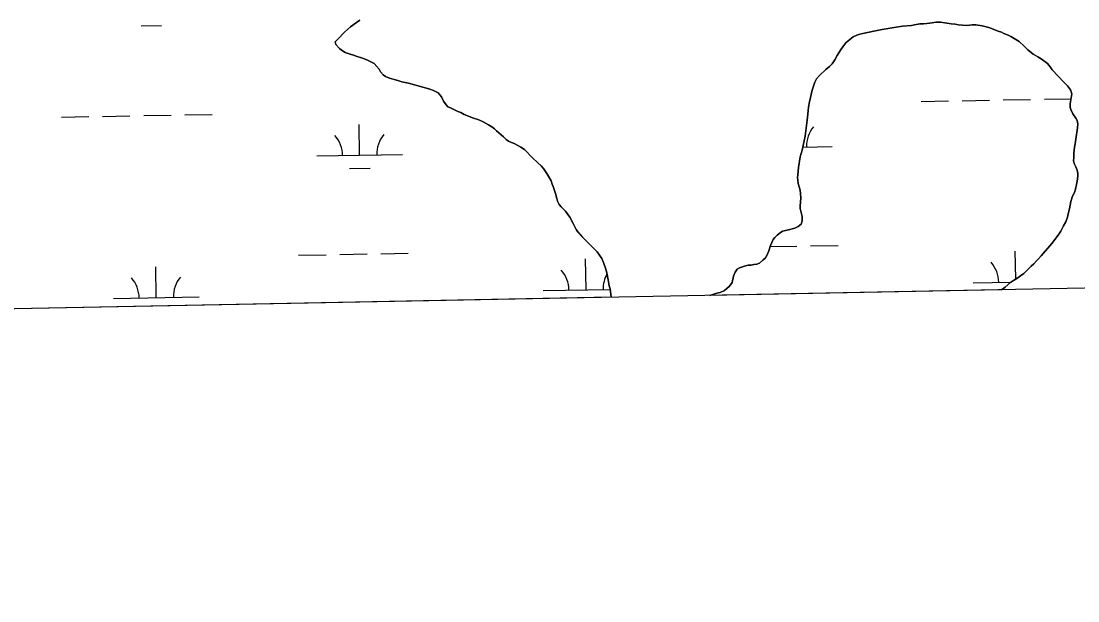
# Model space of a CAD drawing. Extents: x 3957609 to 3995875, y 234277 to 260273.
# Drawn here: x 3979773 to 3981007, y 239698 to 240375 of the extents above; entities that cross this region are included whole.
import ezdxf

# ---------------------------------------------------------------- set-up
doc = ezdxf.new("R2010")
doc.units = 0
for name, color, linetype in [('V-GRID-FRAM', 7, 'Continuous'), ('V-TOPO-SHOR', 7, 'Continuous'), ('V-WETL-SWMP', 7, 'Continuous')]:
    doc.layers.add(name, color=color, linetype=linetype)

msp = doc.modelspace()

# ---------------------------------------------------------------- linework, layer by layer
at = {"layer": 'V-GRID-FRAM'}
for points in [[(3961534.646, 257877.621), (3993438.57, 258485.581), (3993792.928, 240306.336), (3961873.139, 239698.074), (3961534.646, 257877.621)], [(3993792.928, 240306.336), (3961873.139, 239698.074)]]:
    msp.add_lwpolyline(points, dxfattribs=at)
at = {"layer": 'V-TOPO-SHOR'}
for points in [[(3980174.848, 240330.312), (3980171.751, 240331.492), (3980164.372, 240333.847), (3980161.513, 240335.029), (3980157.466, 240335.967), (3980151.515, 240338.091), (3980147.464, 240340.694), (3980144.84, 240342.828), (3980140.783, 240347.333), (3980140.06, 240350.424), (3980142.905, 240353.762), (3980150.728, 240361.872), (3980157.845, 240368.078), (3980164.728, 240373.093), (3980168.763, 240375.723)], [(3980792.432, 240367.387), (3980778.408, 240364.967), (3980774.604, 240364.002), (3980768.899, 240363.035), (3980756.064, 240360.379), (3980752.498, 240359.417), (3980749.172, 240358.218), (3980744.659, 240356.302), (3980738.726, 240351.763), (3980736.118, 240349.14), (3980732.563, 240344.609), (3980730.906, 240341.988), (3980727.828, 240337.697), (3980725.934, 240334.601), (3980723.333, 240329.598), (3980720.257, 240324.832), (3980716.937, 240321.492), (3980712.665, 240318.147), (3980705.312, 240311.227), (3980701.995, 240307.414), (3980699.867, 240303.363), (3980697.041, 240294.077), (3980693.751, 240280.274), (3980692.58, 240274.085), (3980692.355, 240270.279), (3980691.654, 240265.995), (3980691.2, 240259.095), (3980688.877, 240240.299), (3980685.121, 240224.113), (3980683.006, 240216.257), (3980680.902, 240203.646), (3980679.977, 240195.318), (3980679.747, 240192.226), (3980680.233, 240189.136), (3980680.482, 240185.33), (3980682.885, 240177.249), (3980683.374, 240172.971), (3980683.624, 240168.453), (3980683.403, 240163.458), (3980682.94, 240159.173), (3980682.95, 240155.843), (3980685.357, 240146.574), (3980685.133, 240141.581), (3980683.956, 240137.77), (3980680.634, 240134.907), (3980676.597, 240132.992), (3980667.568, 240130.585), (3980662.337, 240129.379), (3980659.488, 240127.706), (3980655.929, 240124.841), (3980653.322, 240121.98), (3980651.425, 240119.596), (3980648.353, 240112.925), (3980646.234, 240106.499), (3980644.346, 240101.735), (3980642.214, 240098.399), (3980639.369, 240095.536), (3980635.334, 240092.193), (3980632.248, 240090.995), (3980628.918, 240090.748), (3980625.59, 240090.023), (3980622.262, 240089.775), (3980618.934, 240089.052), (3980612.042, 240086.889), (3980609.431, 240085.218), (3980606.824, 240081.64), (3980605.175, 240076.879), (3980603.293, 240069.5), (3980600.453, 240065.449), (3980594.522, 240060.435), (3980589.295, 240058.041), (3980585.732, 240057.078), (3980577.448, 240054.502)], [(3980918.061, 240060.993), (3980922.316, 240064.142), (3980928.958, 240069.87), (3980933.705, 240073.215), (3980937.029, 240075.128), (3980940.116, 240077.278), (3980943.913, 240080.143), (3980946.284, 240082.291), (3980952.686, 240088.732), (3980955.533, 240091.358), (3980958.851, 240094.936), (3980961.222, 240097.082), (3980964.305, 240100.66), (3980966.437, 240103.521), (3980974.497, 240112.346), (3980976.867, 240115.207), (3980984.209, 240124.982), (3980987.052, 240129.508), (3980990.361, 240135.703), (3980993.202, 240140.469), (3980994.85, 240145.708), (3980995.791, 240149.753), (3980997.437, 240155.466), (3980998.838, 240164.033), (3981000.722, 240170.462), (3981003.088, 240174.748), (3981004.503, 240178.56), (3981005.439, 240183.794), (3981006.377, 240187.841), (3981007.075, 240193.551), (3981007.065, 240196.644), (3981006.338, 240200.684), (3981004.9, 240204.485), (3981002.748, 240208.524), (3981002.025, 240211.612), (3981002.25, 240215.42), (3981002.236, 240220.415), (3981003.165, 240227.552), (3981003.868, 240231.359), (3981004.564, 240236.833), (3981006.665, 240249.92), (3981006.889, 240254.68), (3981006.164, 240258.483), (3981004.728, 240261.332), (3981001.382, 240266.317), (3980998.989, 240271.303), (3980998.029, 240274.154), (3980998.017, 240278.293), (3981000.026, 240289.907), (3980998.586, 240294.421), (3980995.004, 240298.978), (3980990.804, 240303.58), (3980977.012, 240317.76), (3980974.862, 240321.322), (3980971.616, 240325.26), (3980964.368, 240330.71), (3980960.176, 240332.932), (3980954.79, 240336.102), (3980948.637, 240341.128), (3980944.248, 240345.584), (3980938.381, 240350.704), (3980928.8, 240356.814), (3980925.704, 240358.325), (3980920.705, 240360.307), (3980917.797, 240361.868), (3980914.131, 240362.904), (3980903.319, 240367.058), (3980898.607, 240368.184), (3980895.465, 240369.175), (3980888.039, 240370.293), (3980883.521, 240370.279), (3980877.338, 240369.548), (3980872.583, 240369.771), (3980867.586, 240370.232), (3980864.014, 240370.934), (3980859.019, 240371.395), (3980851.64, 240372.8), (3980846.645, 240373.499), (3980841.175, 240373.245), (3980837.134, 240372.518), (3980830.714, 240372.022), (3980826.673, 240371.297), (3980822.39, 240371.285), (3980816.21, 240370.314), (3980812.882, 240369.591), (3980802.181, 240368.606), (3980792.432, 240367.387)], [(3980462.251, 240052.307), (3980460.845, 240062.172), (3980459.882, 240065.735), (3980458.672, 240072.629), (3980456.982, 240080.95), (3980455.538, 240086.176), (3980453.378, 240093.068), (3980451.223, 240097.582), (3980445.966, 240105.413), (3980441.194, 240109.919), (3980428.552, 240122.488), (3980423.061, 240128.654), (3980421.388, 240131.503), (3980417.8, 240138.628), (3980413.972, 240145.753), (3980410.865, 240150.26), (3980408.717, 240152.872), (3980403.708, 240157.85), (3980401.32, 240160.697), (3980399.644, 240164.498), (3980398.919, 240167.826), (3980397.24, 240173.292), (3980394.358, 240181.607), (3980393.16, 240184.458), (3980391.96, 240188.259), (3980389.568, 240193.01), (3980387.178, 240196.807), (3980383.117, 240202.505), (3980380.254, 240205.587), (3980376.676, 240209.145), (3980369.758, 240215.547), (3980361.167, 240224.795), (3980356.64, 240227.398), (3980353.304, 240229.528), (3980348.778, 240231.656), (3980345.682, 240232.836), (3980342.347, 240234.728), (3980339.486, 240236.623), (3980336.623, 240239.467), (3980328.278, 240246.578), (3980325.892, 240248.949), (3980323.031, 240251.081), (3980318.98, 240253.684), (3980312.547, 240257.234), (3980307.546, 240259.597), (3980300.402, 240261.717), (3980293.496, 240264.549), (3980290.402, 240265.491), (3980286.589, 240267.859), (3980283.019, 240269.036), (3980274.442, 240273.53), (3980271.585, 240274.709), (3980269.437, 240276.845), (3980266.332, 240281.355), (3980264.175, 240286.104), (3980260.116, 240291.087), (3980254.64, 240293.686), (3980250.351, 240295.339), (3980246.544, 240296.279), (3980242.258, 240297.694), (3980225.595, 240302.163), (3980217.741, 240303.803), (3980212.979, 240305.454), (3980208.933, 240306.392), (3980203.456, 240308.04), (3980198.695, 240309.929), (3980195.834, 240312.061), (3980192.731, 240315.618), (3980191.295, 240318.706), (3980185.329, 240325.11), (3980182.47, 240326.767), (3980177.705, 240329.131), (3980174.848, 240330.312)]]:
    msp.add_lwpolyline(points, dxfattribs=at)
at = {"layer": 'V-WETL-SWMP'}
for p, q in [((3979913.267, 240368.949), (3979937.263, 240369.386)), ((3980157.846, 240368.078), (3980150.729, 240361.873)), ((3980164.728, 240373.094), (3980157.846, 240368.078)), ((3980168.764, 240375.723), (3980164.728, 240373.094)), ((3980778.407, 240364.966), (3980792.433, 240367.387)), ((3980792.433, 240367.387), (3980802.181, 240368.606)), ((3980802.181, 240368.606), (3980812.882, 240369.59)), ((3980812.882, 240369.59), (3980816.209, 240370.314)), ((3980816.209, 240370.314), (3980822.39, 240371.284)), ((3980822.39, 240371.284), (3980826.672, 240371.297)), ((3980826.672, 240371.297), (3980830.713, 240372.023)), ((3980830.713, 240372.023), (3980837.133, 240372.518)), ((3980837.133, 240372.518), (3980841.175, 240373.244)), ((3980841.175, 240373.244), (3980846.645, 240373.498)), ((3980846.645, 240373.498), (3980851.641, 240372.8)), ((3980851.641, 240372.8), (3980859.019, 240371.395)), ((3980859.019, 240371.395), (3980864.015, 240370.935)), ((3980864.015, 240370.935), (3980867.585, 240370.232)), ((3980867.585, 240370.232), (3980872.582, 240369.771)), ((3980872.582, 240369.771), (3980877.339, 240369.548)), ((3980877.339, 240369.548), (3980883.521, 240370.28)), ((3980883.521, 240370.28), (3980888.04, 240370.294)), ((3980888.04, 240370.294), (3980895.465, 240369.175)), ((3980895.465, 240369.175), (3980898.607, 240368.185)), ((3980898.607, 240368.185), (3980903.32, 240367.058)), ((3980903.32, 240367.058), (3980914.131, 240362.905)), ((3980142.905, 240353.762), (3980140.061, 240350.424)), ((3980150.729, 240361.873), (3980142.905, 240353.762)), ((3980738.726, 240351.764), (3980744.659, 240356.301)), ((3980744.659, 240356.301), (3980749.172, 240358.218)), ((3980749.172, 240358.218), (3980752.498, 240359.417)), ((3980752.498, 240359.417), (3980756.063, 240360.379)), ((3980756.063, 240360.379), (3980768.899, 240363.035)), ((3980768.899, 240363.035), (3980774.605, 240364.003)), ((3980774.605, 240364.003), (3980778.407, 240364.966)), ((3980914.131, 240362.905), (3980917.797, 240361.869)), ((3980917.797, 240361.869), (3980920.704, 240360.308)), ((3980920.704, 240360.308), (3980925.704, 240358.325)), ((3980925.704, 240358.325), (3980928.801, 240356.813)), ((3980928.801, 240356.813), (3980938.381, 240350.705)), ((3980140.061, 240350.424), (3980140.783, 240347.334)), ((3980140.783, 240347.334), (3980144.841, 240342.827)), ((3980144.841, 240342.827), (3980147.463, 240340.694)), ((3980147.463, 240340.694), (3980151.515, 240338.09)), ((3980727.828, 240337.698), (3980730.907, 240341.989)), ((3980730.907, 240341.989), (3980732.564, 240344.61)), ((3980732.564, 240344.61), (3980736.118, 240349.14)), ((3980736.118, 240349.14), (3980738.726, 240351.764)), ((3980938.381, 240350.705), (3980944.248, 240345.585)), ((3980944.248, 240345.585), (3980948.638, 240341.127)), ((3980948.638, 240341.127), (3980954.79, 240336.103)), ((3980151.515, 240338.09), (3980157.467, 240335.967)), ((3980157.467, 240335.967), (3980161.514, 240335.028)), ((3980161.514, 240335.028), (3980164.372, 240333.848)), ((3980164.372, 240333.848), (3980171.752, 240331.492)), ((3980171.752, 240331.492), (3980174.848, 240330.312)), ((3980174.848, 240330.312), (3980177.705, 240329.131)), ((3980177.705, 240329.131), (3980182.47, 240326.767)), ((3980720.256, 240324.831), (3980723.333, 240329.597)), ((3980723.333, 240329.597), (3980725.934, 240334.6)), ((3980725.934, 240334.6), (3980727.828, 240337.698)), ((3980954.79, 240336.103), (3980960.175, 240332.932)), ((3980960.175, 240332.932), (3980964.368, 240330.709)), ((3980964.368, 240330.709), (3980971.615, 240325.261)), ((3980182.47, 240326.767), (3980185.329, 240325.111)), ((3980185.329, 240325.111), (3980191.295, 240318.707)), ((3980191.295, 240318.707), (3980192.731, 240315.619)), ((3980705.312, 240311.228), (3980712.665, 240318.148)), ((3980712.665, 240318.148), (3980716.936, 240321.491)), ((3980716.936, 240321.491), (3980720.256, 240324.831)), ((3980971.615, 240325.261), (3980974.862, 240321.322)), ((3980974.862, 240321.322), (3980977.013, 240317.761)), ((3980977.013, 240317.761), (3980990.804, 240303.579)), ((3980192.731, 240315.619), (3980195.834, 240312.061)), ((3980195.834, 240312.061), (3980198.695, 240309.929)), ((3980198.695, 240309.929), (3980203.457, 240308.041)), ((3980203.457, 240308.041), (3980208.933, 240306.392)), ((3980208.933, 240306.392), (3980212.979, 240305.453)), ((3980212.979, 240305.453), (3980217.741, 240303.803)), ((3980217.741, 240303.803), (3980225.595, 240302.162)), ((3980699.866, 240303.363), (3980701.994, 240307.413)), ((3980701.994, 240307.413), (3980705.312, 240311.228)), ((3980990.804, 240303.579), (3980995.004, 240298.978)), ((3980225.595, 240302.162), (3980242.258, 240297.693)), ((3980242.258, 240297.693), (3980246.544, 240296.279)), ((3980246.544, 240296.279), (3980250.352, 240295.339)), ((3980250.352, 240295.339), (3980254.639, 240293.687)), ((3980254.639, 240293.687), (3980260.117, 240291.087)), ((3980693.752, 240280.273), (3980697.04, 240294.078)), ((3980697.04, 240294.078), (3980699.866, 240303.363)), ((3980995.004, 240298.978), (3980998.586, 240294.422)), ((3980998.586, 240294.422), (3981000.026, 240289.907)), ((3980260.117, 240291.087), (3980264.176, 240286.105)), ((3980264.176, 240286.105), (3980266.331, 240281.354)), ((3980266.331, 240281.354), (3980269.437, 240276.845)), ((3980692.581, 240274.085), (3980693.752, 240280.273)), ((3980823.991, 240280.852), (3980855.986, 240281.434)), ((3980871.983, 240281.724), (3980903.978, 240282.306)), ((3980919.975, 240282.597), (3980951.97, 240283.179)), ((3980967.967, 240283.47), (3980999.01, 240284.034)), ((3981000.026, 240289.907), (3980998.016, 240278.294)), ((3980269.437, 240276.845), (3980271.584, 240274.71)), ((3980271.584, 240274.71), (3980274.442, 240273.53)), ((3980274.442, 240273.53), (3980283.018, 240269.037)), ((3980283.018, 240269.037), (3980286.589, 240267.858)), ((3980286.589, 240267.858), (3980290.402, 240265.491)), ((3980691.654, 240265.995), (3980692.355, 240270.279)), ((3980692.355, 240270.279), (3980692.581, 240274.085)), ((3980998.016, 240278.294), (3980998.029, 240274.155)), ((3980998.029, 240274.155), (3980998.989, 240271.304)), ((3980998.989, 240271.304), (3981001.382, 240266.317)), ((3979820.341, 240262.602), (3979852.336, 240263.184)), ((3979868.333, 240263.475), (3979900.328, 240264.057)), ((3979916.325, 240264.348), (3979948.32, 240264.929)), ((3979964.317, 240265.22), (3979996.312, 240265.802)), ((3980168.522, 240218.183), (3980167.867, 240254.177)), ((3980290.402, 240265.491), (3980293.497, 240264.549)), ((3980293.497, 240264.549), (3980300.403, 240261.716)), ((3980300.403, 240261.716), (3980307.545, 240259.597)), ((3980307.545, 240259.597), (3980312.547, 240257.234)), ((3980312.547, 240257.234), (3980318.98, 240253.685)), ((3980688.878, 240240.299), (3980691.199, 240259.096)), ((3980691.199, 240259.096), (3980691.654, 240265.995)), ((3981001.382, 240266.317), (3981004.727, 240261.332)), ((3981004.727, 240261.332), (3981006.163, 240258.482)), ((3981006.163, 240258.482), (3981006.888, 240254.679)), ((3981006.888, 240254.679), (3981006.665, 240249.921)), ((3980318.98, 240253.685), (3980323.031, 240251.081)), ((3980323.031, 240251.081), (3980325.892, 240248.949)), ((3980325.892, 240248.949), (3980328.278, 240246.578)), ((3980328.278, 240246.578), (3980336.624, 240239.468)), ((3981006.665, 240249.921), (3981004.564, 240236.833)), ((3980336.624, 240239.468), (3980339.487, 240236.622)), ((3980339.487, 240236.622), (3980342.347, 240234.728)), ((3980342.347, 240234.728), (3980345.682, 240232.836)), ((3980345.682, 240232.836), (3980348.778, 240231.656)), ((3980348.778, 240231.656), (3980353.304, 240229.529)), ((3980353.304, 240229.529), (3980356.64, 240227.398)), ((3980685.122, 240224.114), (3980688.878, 240240.299)), ((3981003.867, 240231.36), (3981003.165, 240227.552)), ((3981004.564, 240236.833), (3981003.867, 240231.36)), ((3980118.53, 240217.274), (3980218.514, 240219.092)), ((3980356.64, 240227.398), (3980361.167, 240224.796)), ((3980361.167, 240224.796), (3980369.758, 240215.546)), ((3980683.005, 240216.258), (3980685.122, 240224.114)), ((3980685.929, 240227.591), (3980720.339, 240228.217)), ((3981003.165, 240227.552), (3981002.235, 240220.414)), ((3981002.235, 240220.414), (3981002.25, 240215.419)), ((3980369.758, 240215.546), (3980376.675, 240209.145)), ((3980376.675, 240209.145), (3980380.253, 240205.588)), ((3980380.253, 240205.588), (3980383.117, 240202.504)), ((3980680.902, 240203.646), (3980683.005, 240216.258)), ((3980682.31, 240212.092), (3980682.626, 240212.097)), ((3981002.25, 240215.419), (3981002.024, 240211.613)), ((3981002.024, 240211.613), (3981002.747, 240208.523)), ((3981002.747, 240208.523), (3981004.9, 240204.486)), ((3980156.804, 240202.536), (3980180.801, 240202.973)), ((3980383.117, 240202.504), (3980387.178, 240196.808)), ((3980387.178, 240196.808), (3980389.568, 240193.01)), ((3980389.568, 240193.01), (3980391.961, 240188.26)), ((3980679.748, 240192.225), (3980679.976, 240195.318)), ((3980679.976, 240195.318), (3980680.902, 240203.646)), ((3981004.9, 240204.486), (3981006.338, 240200.685)), ((3981006.338, 240200.685), (3981007.064, 240196.644)), ((3981007.074, 240193.552), (3981006.377, 240187.841)), ((3981007.064, 240196.644), (3981007.074, 240193.552)), ((3980391.961, 240188.26), (3980393.161, 240184.458)), ((3980393.161, 240184.458), (3980394.359, 240181.608)), ((3980394.359, 240181.608), (3980397.239, 240173.292)), ((3980680.233, 240189.135), (3980679.748, 240192.225)), ((3980680.482, 240185.33), (3980680.233, 240189.135)), ((3980682.885, 240177.25), (3980680.482, 240185.33)), ((3981005.438, 240183.795), (3981004.503, 240178.559)), ((3981006.377, 240187.841), (3981005.438, 240183.795)), ((3980397.239, 240173.292), (3980398.92, 240167.826)), ((3980398.92, 240167.826), (3980399.644, 240164.498)), ((3980683.374, 240172.971), (3980682.885, 240177.25)), ((3980683.625, 240168.452), (3980683.374, 240172.971)), ((3980683.403, 240163.457), (3980683.625, 240168.452)), ((3981000.722, 240170.461), (3980998.838, 240164.033)), ((3981003.087, 240174.749), (3981000.722, 240170.461)), ((3981004.503, 240178.559), (3981003.087, 240174.749)), ((3980399.644, 240164.498), (3980401.32, 240160.698)), ((3980401.32, 240160.698), (3980403.708, 240157.851)), ((3980403.708, 240157.851), (3980408.717, 240152.871)), ((3980682.94, 240159.174), (3980683.403, 240163.457)), ((3980682.95, 240155.844), (3980682.94, 240159.174)), ((3980685.357, 240146.575), (3980682.95, 240155.844)), ((3980997.437, 240155.466), (3980995.79, 240149.753)), ((3980998.838, 240164.033), (3980997.437, 240155.466)), ((3980408.717, 240152.871), (3980410.866, 240150.261)), ((3980410.866, 240150.261), (3980413.972, 240145.752)), ((3980413.972, 240145.752), (3980417.799, 240138.628)), ((3980685.134, 240141.58), (3980685.357, 240146.575)), ((3980994.851, 240145.707), (3980993.202, 240140.469)), ((3980995.79, 240149.753), (3980994.851, 240145.707)), ((3980417.799, 240138.628), (3980421.388, 240131.503)), ((3980421.388, 240131.503), (3980423.062, 240128.654)), ((3980667.567, 240130.585), (3980676.598, 240132.991)), ((3980676.598, 240132.991), (3980680.635, 240134.906)), ((3980680.635, 240134.906), (3980683.956, 240137.77)), ((3980683.956, 240137.77), (3980685.134, 240141.58)), ((3980990.362, 240135.703), (3980987.051, 240129.509)), ((3980993.202, 240140.469), (3980990.362, 240135.703)), ((3980423.062, 240128.654), (3980428.551, 240122.487)), ((3980428.551, 240122.487), (3980441.195, 240109.919)), ((3980648.354, 240112.926), (3980651.426, 240119.595)), ((3980651.426, 240119.595), (3980653.322, 240121.979)), ((3980653.322, 240121.979), (3980655.929, 240124.841)), ((3980655.929, 240124.841), (3980659.488, 240127.706)), ((3980659.488, 240127.706), (3980662.337, 240129.38)), ((3980662.337, 240129.38), (3980667.567, 240130.585)), ((3980984.21, 240124.981), (3980976.866, 240115.207)), ((3980987.051, 240129.509), (3980984.21, 240124.981)), ((3980441.195, 240109.919), (3980445.966, 240105.414)), ((3980644.345, 240101.735), (3980646.233, 240106.498)), ((3980646.233, 240106.498), (3980648.354, 240112.926)), ((3980647.866, 240111.448), (3980679.036, 240112.015)), ((3980695.034, 240112.305), (3980727.029, 240112.887)), ((3980934.619, 240073.74), (3980934.028, 240106.219)), ((3980974.497, 240112.346), (3980966.437, 240103.521)), ((3980976.866, 240115.207), (3980974.497, 240112.346)), ((3980097.225, 240101.435), (3980129.219, 240102.017)), ((3980145.217, 240102.308), (3980177.211, 240102.89)), ((3980193.209, 240103.181), (3980225.203, 240103.763)), ((3980432.857, 240061.101), (3980432.203, 240097.095)), ((3980445.966, 240105.414), (3980451.223, 240097.581)), ((3980451.223, 240097.581), (3980453.377, 240093.068)), ((3980635.335, 240092.193), (3980639.369, 240095.536)), ((3980639.369, 240095.536), (3980642.214, 240098.398)), ((3980642.214, 240098.398), (3980644.345, 240101.735)), ((3980958.851, 240094.935), (3980955.532, 240091.357)), ((3980961.223, 240097.083), (3980958.851, 240094.935)), ((3980964.305, 240100.66), (3980961.223, 240097.083)), ((3980966.437, 240103.521), (3980964.305, 240100.66)), ((3979931.032, 240051.976), (3979930.378, 240087.97)), ((3980453.377, 240093.068), (3980455.539, 240086.177)), ((3980455.539, 240086.177), (3980456.982, 240080.949)), ((3980605.175, 240076.879), (3980606.825, 240081.641)), ((3980606.825, 240081.641), (3980609.431, 240085.217)), ((3980609.431, 240085.217), (3980612.042, 240086.89)), ((3980612.042, 240086.89), (3980618.933, 240089.052)), ((3980618.933, 240089.052), (3980622.261, 240089.775)), ((3980622.261, 240089.775), (3980625.59, 240090.023)), ((3980625.59, 240090.023), (3980628.918, 240090.747)), ((3980628.918, 240090.747), (3980632.247, 240090.995)), ((3980632.247, 240090.995), (3980635.335, 240092.193)), ((3980946.284, 240082.291), (3980943.912, 240080.143)), ((3980952.686, 240088.732), (3980946.284, 240082.291)), ((3980955.532, 240091.357), (3980952.686, 240088.732)), ((3980456.982, 240080.949), (3980458.672, 240072.629)), ((3980458.672, 240072.629), (3980459.882, 240065.735)), ((3980600.452, 240065.448), (3980603.294, 240069.5)), ((3980603.294, 240069.5), (3980605.175, 240076.879)), ((3980884.691, 240069.316), (3980929.324, 240070.128)), ((3980928.958, 240069.87), (3980922.316, 240064.142)), ((3980933.705, 240073.214), (3980928.958, 240069.87)), ((3980937.029, 240075.127), (3980933.705, 240073.214)), ((3980940.115, 240077.277), (3980937.029, 240075.127)), ((3980943.912, 240080.143), (3980940.115, 240077.277)), ((3980382.866, 240060.192), (3980460.924, 240061.611)), ((3980459.882, 240065.735), (3980460.844, 240062.171)), ((3980460.844, 240062.171), (3980462.251, 240052.307)), ((3980918.061, 240060.993), (3980577.447, 240054.502)), ((3980577.447, 240054.502), (3980585.731, 240057.079)), ((3980585.731, 240057.079), (3980589.296, 240058.041)), ((3980589.296, 240058.041), (3980594.521, 240060.435)), ((3980594.521, 240060.435), (3980600.452, 240065.448)), ((3980922.316, 240064.142), (3980918.061, 240060.993)), ((3980462.251, 240052.307), (3979115.286, 240026.64)), ((3979881.041, 240051.067), (3979981.024, 240052.885))]:
    msp.add_line(p, q, dxfattribs=at)
for centre, start, end in [((3980223.747, 240219.662), 140.269876, 181.813534), ((3980725.572, 240228.787), 140.269876, 181.813534), ((3980113.28, 240217.653), 0.269879, 41.813537), ((3980377.615, 240060.571), 0.269879, 41.813537), ((3980879.44, 240069.696), 0.269879, 41.813537), ((3979875.79, 240051.446), 0.269879, 41.813537), ((3979986.258, 240053.455), 140.269876, 181.813534), ((3980488.083, 240062.58), 151.032307, 181.813534)]:
    msp.add_arc(centre, 35.246, start, end, dxfattribs=at)

doc.saveas('drawing.dxf')
